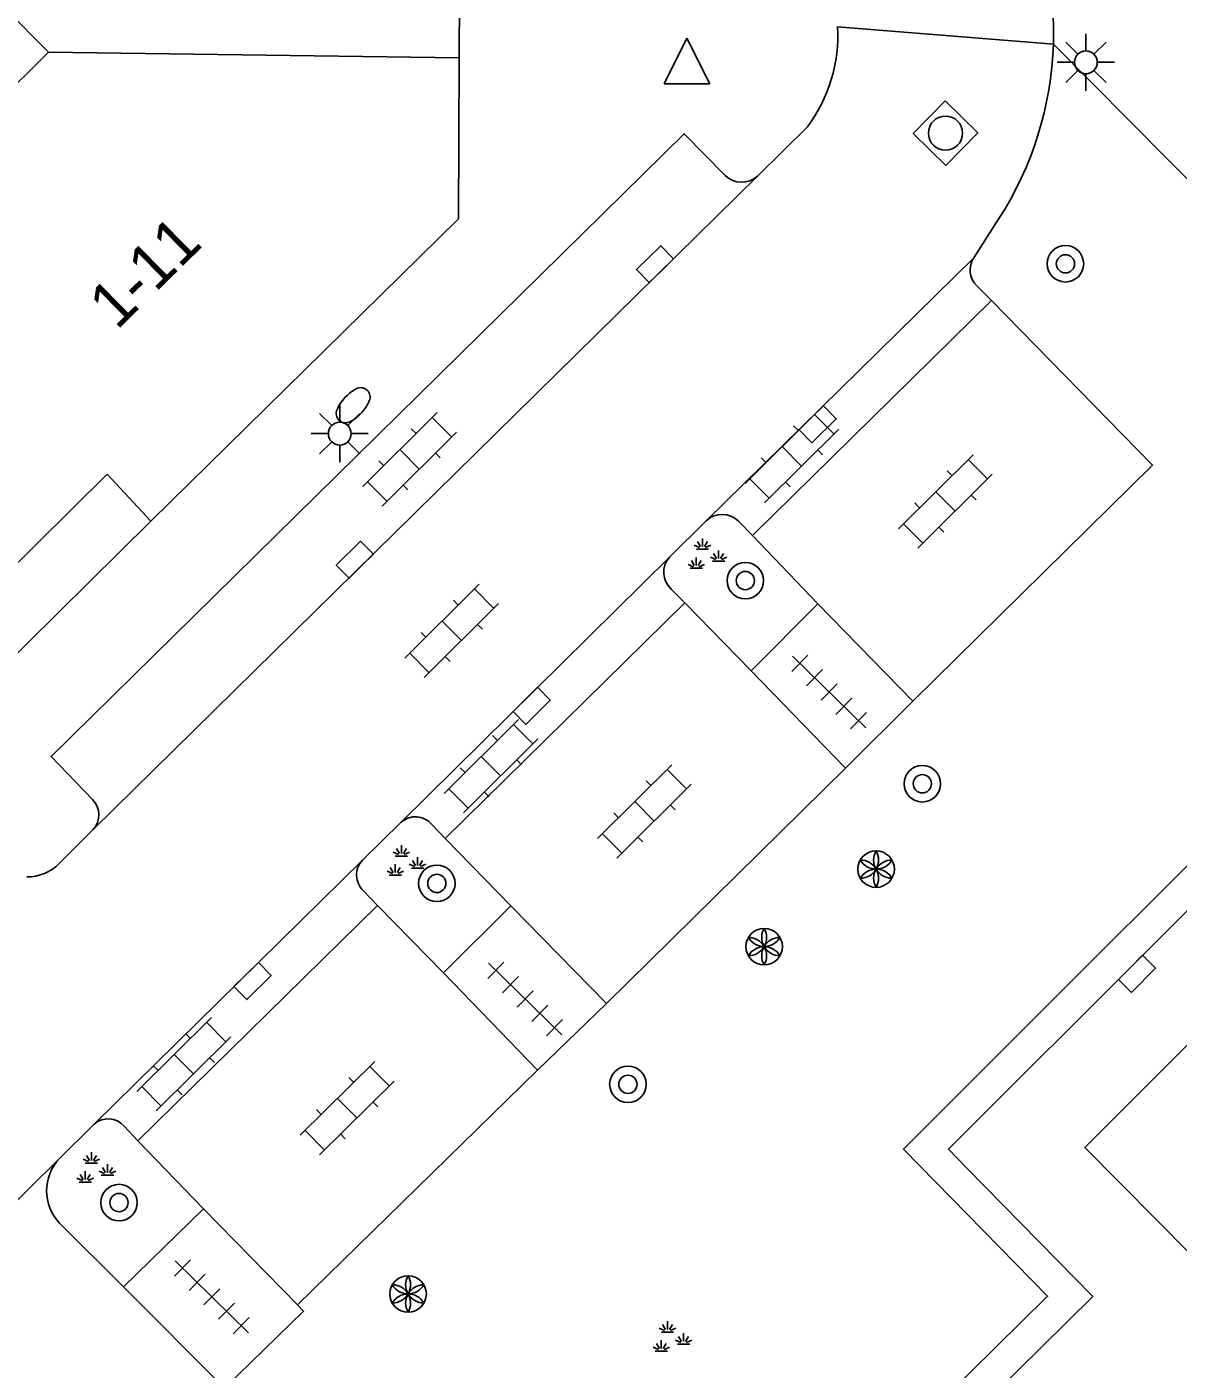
# Model space of a CAD drawing. Extents: x 128000 to 131008, y 398996 to 402500.
# Drawn here: x 129524.85 to 129550.09, y 399371.37 to 399400.8 of the extents above; entities that cross this region are included whole.
import ezdxf

# ---------------------------------------------------------------- set-up
doc = ezdxf.new("R2010")
doc.units = 0
for name, color, linetype in [('gg-anno-huisnummerreeks BGT', 7, 'Continuous'), ('gg-bbg-gedigitaliseerde bebouwing', 7, 'Continuous'), ('gg-bbg-hoofdgebouw', 7, 'Continuous'), ('gg-bbg-tussenscheiding', 7, 'Continuous'), ('gg-knt-verharding', 7, 'Continuous'), ('gg-knt-verharding nz', 7, 'Continuous'), ('gt-grn-groengrens', 7, 'Continuous'), ('gt-grn-weggrens', 7, 'Continuous'), ('gt-symb-boom', 7, 'Continuous'), ('gt-symb-brandkraan', 7, 'Continuous'), ('gt-symb-groenvak', 7, 'Continuous'), ('gt-symb-klinker verharding', 7, 'Continuous'), ('gt-symb-kolk', 7, 'Continuous'), ('gt-symb-lichtmast', 7, 'Continuous'), ('gt-symb-rioolschacht', 7, 'Continuous'), ('gt-symb-solitaire heester', 7, 'Continuous'), ('gt-symb-tegel verharding', 7, 'Continuous'), ('gt-symb-waterafsluiter', 7, 'Continuous')]:
    doc.layers.add(name, color=color, linetype=linetype)

# ---------------------------------------------------------------- blocks, each defined once
blk = doc.blocks.new('gt0-WAFSL')
at = {"layer": 'gt-symb-waterafsluiter'}
for p, q in [((-0.5, -0.333), (0, 0.667)), ((0, 0.667), (0.5, -0.333)), ((0.5, -0.333), (-0.5, -0.333))]:
    blk.add_line(p, q, dxfattribs=at)
blk = doc.blocks.new('gt0-KL1')
at = {"layer": 'gt-symb-klinker verharding'}
for p, q in [((-1.15, 0.3), (1.15, 0.3)), ((-1, -0.3), (-1, 0.3)), ((-0.5, 0.3), (-0.5, 0.45)), ((0, -0.3), (0, 0.3)), ((0.5, 0.3), (0.5, 0.45)), ((1, -0.3), (1, 0.3)), ((-1.15, -0.3), (1.15, -0.3)), ((-0.5, -0.45), (-0.5, -0.3)), ((0.5, -0.45), (0.5, -0.3))]:
    blk.add_line(p, q, dxfattribs=at)
blk = doc.blocks.new('gt0-TEG1')
at = {"layer": 'gt-symb-tegel verharding'}
for p, q in [((-1.125, 0), (1.125, 0)), ((-0.9, -0.25), (-0.9, 0.25)), ((-0.45, -0.25), (-0.45, 0.25)), ((0, -0.25), (0, 0.25)), ((0.45, -0.25), (0.45, 0.25)), ((0.9, -0.25), (0.9, 0.25))]:
    blk.add_line(p, q, dxfattribs=at)
blk = doc.blocks.new('gt0-KOLK')
at = {"layer": 'gt-symb-kolk'}
blk.add_lwpolyline([(0, 0), (0.375, 0), (0.375, 0.4), (-0.375, 0.4), (-0.375, 0), (0, 0)], dxfattribs=at)
blk = doc.blocks.new('gt0-SH')
at = {"layer": 'gt-symb-solitaire heester'}
blk.add_circle((0, 0), 0.4, dxfattribs=at)
for centre, start, end in [((-0.346, 0.2), 270, 30), ((0.346, 0.2), 150, 270), ((-0.346, -0.2), 330, 90), ((0, 0.4), 210, 330), ((0.346, -0.2), 90, 210), ((0, -0.4), 30, 150)]:
    blk.add_arc(centre, 0.4, start, end, dxfattribs=at)
blk = doc.blocks.new('gt0-BOOM')
at = {"layer": 'gt-symb-boom'}
for radius in [0.4, 0.2]:
    blk.add_circle((0, 0), radius, dxfattribs=at)
blk = doc.blocks.new('gt0-GRVAK')
at = {"layer": 'gt-symb-groenvak'}
for p, q in [((-0.091, 0.211), (-0.156, 0.322)), ((-0.047, 0.214), (-0.047, 0.393)), ((-0.004, 0.211), (0.061, 0.322)), ((-0.11, 0.189), (-0.228, 0.24)), ((-0.182, 0.153), (0.088, 0.153)), ((0.015, 0.189), (0.133, 0.24)), ((0.262, -0.052), (0.197, 0.059)), ((0.305, -0.049), (0.305, 0.13)), ((0.349, -0.052), (0.414, 0.059)), ((-0.245, -0.228), (-0.363, -0.177)), ((-0.318, -0.264), (-0.047, -0.264)), ((-0.226, -0.206), (-0.291, -0.095)), ((-0.183, -0.203), (-0.183, -0.024)), ((-0.139, -0.206), (-0.074, -0.095)), ((-0.12, -0.228), (-0.002, -0.177)), ((0.243, -0.074), (0.125, -0.023)), ((0.17, -0.11), (0.441, -0.11)), ((0.368, -0.074), (0.486, -0.023))]:
    blk.add_line(p, q, dxfattribs=at)
blk = doc.blocks.new('gt0-LMAST')
at = {"layer": 'gt-symb-lichtmast'}
for p, q in [((-0.005, 0.246), (-0.005, 0.621)), ((-0.182, 0.173), (-0.447, 0.438)), ((0.172, 0.173), (0.437, 0.438)), ((-0.255, -0.004), (-0.63, -0.004)), ((-0.182, -0.181), (-0.447, -0.446)), ((-0.005, -0.254), (-0.005, -0.629)), ((0.437, -0.446), (0.172, -0.181)), ((0.245, -0.004), (0.62, -0.004))]:
    blk.add_line(p, q, dxfattribs=at)
blk.add_circle((-0.005, -0.004), 0.25, dxfattribs=at)
blk = doc.blocks.new('gt0-BR')
at = {"layer": 'gt-symb-brandkraan'}
for centre, radius, start, end in [((-0.244, 0), 0.206, 107.5669, 252.4331), ((0.599, -2.664), 3, 106.892, 107.5669), ((0, -0.691), 0.938, 73.108, 106.892), ((-0.599, -2.664), 3, 72.4331, 73.108), ((0.244, 0), 0.206, 287.567, 72.4331), ((0.599, 2.664), 3, 252.4331, 253.108), ((0, 0.691), 0.938, 253.108, 286.8921), ((-0.599, 2.664), 3, 286.8921, 287.567)]:
    blk.add_arc(centre, radius, start, end, dxfattribs=at)
blk = doc.blocks.new('gt0-RS')
at = {"layer": 'gt-symb-rioolschacht'}
blk.add_lwpolyline([(-0.5, -0.5), (0.5, -0.5), (0.5, 0.5), (-0.5, 0.5)], close=True, dxfattribs=at)
blk.add_circle((0, 0), 0.375, dxfattribs=at)

msp = doc.modelspace()

# ---------------------------------------------------------------- linework, layer by layer
at = {"layer": 'gg-bbg-gedigitaliseerde bebouwing'}
msp.add_line((129518.42, 399393.39), (129525.33, 399400.25), dxfattribs=at)
msp.add_lwpolyline([(129525.33, 399400.25), (129520.64, 399404.97), (129517.84, 399402.18), (129516.7, 399402.21), (129515.02, 399403.92), (129517.49, 399406.36)], dxfattribs=at)
at = {"layer": 'gg-bbg-hoofdgebouw'}
msp.add_line((129534.35, 399403.65), (129534.33, 399400.12), dxfattribs=at)
for points in [[(129534.33, 399400.12), (129534.31, 399396.59), (129527.57, 399389.96)], [(129527.57, 399389.96), (129526.61, 399390.99), (129523.513, 399387.93)]]:
    msp.add_lwpolyline(points, dxfattribs=at)
at = {"layer": 'gg-bbg-tussenscheiding'}
msp.add_line((129534.33, 399400.12), (129525.33, 399400.25), dxfattribs=at)
at = {"layer": 'gg-knt-verharding'}
for p, q in [((129547.353, 399400.425), (129561.056, 399386.59)), ((129541.962, 399398.607), (129540.866, 399397.526)), ((129545.611, 399395.738), (129546.159, 399396.597)), ((129545.994, 399394.8), (129545.676, 399395.125)), ((129504.06, 399366.72), (129527.57, 399389.96)), ((129538.937, 399389.173), (129539.741, 399389.969)), ((129540.453, 399389.965), (129540.76, 399389.649)), ((129540.76, 399389.649), (129542.19, 399388.148)), ((129539.274, 399388.173), (129538.977, 399388.474)), ((129540.728, 399386.68), (129539.274, 399388.173)), ((129542.19, 399388.148), (129540.728, 399386.68)), ((129542.19, 399388.148), (129544.274, 399386.018)), ((129542.797, 399384.543), (129540.728, 399386.68)), ((129544.274, 399386.018), (129542.797, 399384.543)), ((129537.556, 399379.386), (129542.797, 399384.543)), ((129532.209, 399382.528), (129533.059, 399383.359)), ((129533.721, 399383.315), (129534.024, 399383.004)), ((129526.304, 399383.197), (129525.565, 399382.46)), ((129534.024, 399383.004), (129535.464, 399381.527)), ((129532.54, 399381.537), (129532.229, 399381.856)), ((129533.982, 399380.058), (129532.54, 399381.537)), ((129535.464, 399381.527), (129533.982, 399380.058)), ((129535.464, 399381.527), (129537.556, 399379.386)), ((129536.042, 399377.921), (129533.982, 399380.058)), ((129537.556, 399379.386), (129536.042, 399377.921)), ((129530.787, 399372.773), (129536.042, 399377.921)), ((129525.564, 399375.987), (129526.325, 399376.738)), ((129526.984, 399376.698), (129527.282, 399376.374)), ((129527.282, 399376.374), (129528.722, 399374.884)), ((129528.722, 399374.884), (129526.967, 399373.172)), ((129528.722, 399374.884), (129530.787, 399372.773)), ((129526.967, 399373.172), (129525.567, 399374.568)), ((129529.185, 399370.947), (129526.967, 399373.172))]:
    msp.add_line(p, q, dxfattribs=at)
for points in [[(129540.161, 399397.54), (129539.259, 399398.458), (129525.383, 399384.804), (129526.294, 399383.861)], [(129544.274, 399386.018), (129549.528, 399391.192), (129545.994, 399394.8)], [(129554.363, 399384.665), (129553.953, 399385.081), (129545.051, 399376.188), (129545.455, 399375.776)], [(129553.484, 399370.733), (129548.044, 399376.229), (129553.872, 399382.063), (129559.302, 399376.535), (129553.484, 399370.733)], [(129537.584, 399362.464), (129548.215, 399372.958), (129545.455, 399375.776)], [(129529.185, 399370.947), (129530.918, 399372.639), (129530.787, 399372.773)]]:
    msp.add_lwpolyline(points, dxfattribs=at)
for centre, radius, start, end in [((129539.842, 399400.664), 7.515, 358.1774, 32.5546), ((129539.232, 399400.626), 3.396, 323.515, 2.9668), ((129539.84, 399400.668), 7.517, 327.2067, 358.1466), ((129540.521, 399397.907), 0.514, 225.5467, 312.178), ((129546.009, 399395.47), 0.48, 146.0827, 226.0229), ((129540.095, 399389.599), 0.512, 45.6298, 133.7265), ((129539.313, 399388.844), 0.5, 138.7969, 227.7534), ((129525.947, 399383.524), 0.484, 317.4982, 44.2275), ((129533.369, 399383.019), 0.46, 40.0583, 132.3365), ((129524.858, 399383.14), 0.981, 269.6469, 316.1281), ((129532.552, 399382.202), 0.473, 136.4664, 226.943), ((129526.634, 399376.387), 0.468, 41.6657, 131.3874), ((129526.319, 399375.279), 1.035, 136.8375, 223.4048)]:
    msp.add_arc(centre, radius, start, end, dxfattribs=at)
at = {"layer": 'gg-knt-verharding nz'}
for p, q in [((129540.866, 399397.526), (129526.304, 399383.197)), ((129545.611, 399395.738), (129539.741, 399389.969)), ((129545.994, 399394.8), (129540.76, 399389.649)), ((129533.059, 399383.359), (129538.937, 399389.173)), ((129539.274, 399388.173), (129534.024, 399383.004)), ((129526.325, 399376.738), (129532.209, 399382.528)), ((129532.54, 399381.537), (129527.282, 399376.374))]:
    msp.add_line(p, q, dxfattribs=at)
at = {"layer": 'gt-grn-groengrens'}
msp.add_lwpolyline([(129537.084, 399362.954), (129547.227, 399372.966), (129544.066, 399376.193), (129553.957, 399386.074), (129557.194, 399382.79), (129561.056, 399386.59)], dxfattribs=at)
at = {"layer": 'gt-grn-weggrens'}
for p, q in [((129542.623, 399400.802), (129547.353, 399400.425)), ((129525.564, 399375.987), (129521.496, 399371.97))]:
    msp.add_line(p, q, dxfattribs=at)

# ---------------------------------------------------------------- block references
at = {"layer": 'gt-symb-boom'}
for p in [(129547.618, 399395.606), (129540.601, 399388.659), (129544.481, 399384.203), (129533.839, 399382.018), (129538.027, 399377.613), (129526.872, 399375.019)]:
    msp.add_blockref('gt0-BOOM', p, dxfattribs=at)
at = {"layer": 'gt-symb-brandkraan', "rotation": 47.514205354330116}
msp.add_blockref('gt0-BR', (129532.005, 399392.504), dxfattribs=at)
at = {"layer": 'gt-symb-groenvak'}
for p in [(129539.709, 399389.192), (129533.11, 399382.461), (129526.314, 399375.73), (129538.942, 399372.025)]:
    msp.add_blockref('gt0-GRVAK', p, dxfattribs=at)
at = {"layer": 'gt-symb-klinker verharding'}
for p, rotation in [((129533.242, 399391.318), 44.83791901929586), ((129541.623, 399391.384), 44.837919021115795), ((129544.988, 399390.395), 44.83791902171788), ((129534.166, 399387.557), 44.83791901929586), ((129535.024, 399384.587), 44.83791901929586), ((129538.389, 399383.598), 44.83791901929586), ((129528.293, 399378.054), 44.837919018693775), ((129531.872, 399377.09), 44.594803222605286)]:
    msp.add_blockref('gt0-KL1', p, dxfattribs=dict(at, rotation=rotation))
at = {"layer": 'gt-symb-kolk'}
for p, rotation in [((129538.76, 399395.455), 44.51376743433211), ((129542.045, 399392.231), -135.48623256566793), ((129532.181, 399388.975), 44.594803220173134), ((129535.777, 399386.054), -135.24312066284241), ((129549.045, 399380.177), -135.0404917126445), ((129529.659, 399380.019), -135.48623256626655)]:
    msp.add_blockref('gt0-KOLK', p, dxfattribs=dict(at, rotation=rotation))
at = {"layer": 'gt-symb-lichtmast'}
for p in [(129548.07, 399400.028), (129531.716, 399391.885)]:
    msp.add_blockref('gt0-LMAST', p, dxfattribs=at)
at = {"layer": 'gt-symb-rioolschacht', "rotation": -134.3517020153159}
msp.add_blockref('gt0-RS', (129544.989, 399398.471), dxfattribs=at)
at = {"layer": 'gt-symb-solitaire heester'}
for p in [(129543.468, 399382.331), (129541.014, 399380.632), (129533.209, 399373.016)]:
    msp.add_blockref('gt0-SH', p, dxfattribs=at)
at = {"layer": 'gt-symb-tegel verharding'}
for p, rotation in [((129542.437, 399386.216), 135.60735300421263), ((129535.772, 399379.485), 135.60735300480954), ((129528.909, 399372.952), 135.60735300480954)]:
    msp.add_blockref('gt0-TEG1', p, dxfattribs=dict(at, rotation=rotation))
at = {"layer": 'gt-symb-waterafsluiter'}
msp.add_blockref('gt0-WAFSL', (129539.321, 399399.887), dxfattribs=at)

# ---------------------------------------------------------------- texts
at = {"layer": 'gg-anno-huisnummerreeks BGT'}
msp.add_text('1-11', height=1, rotation=44.5, dxfattribs=at).set_placement((129526.824, 399394.136))

doc.saveas('drawing.dxf')
